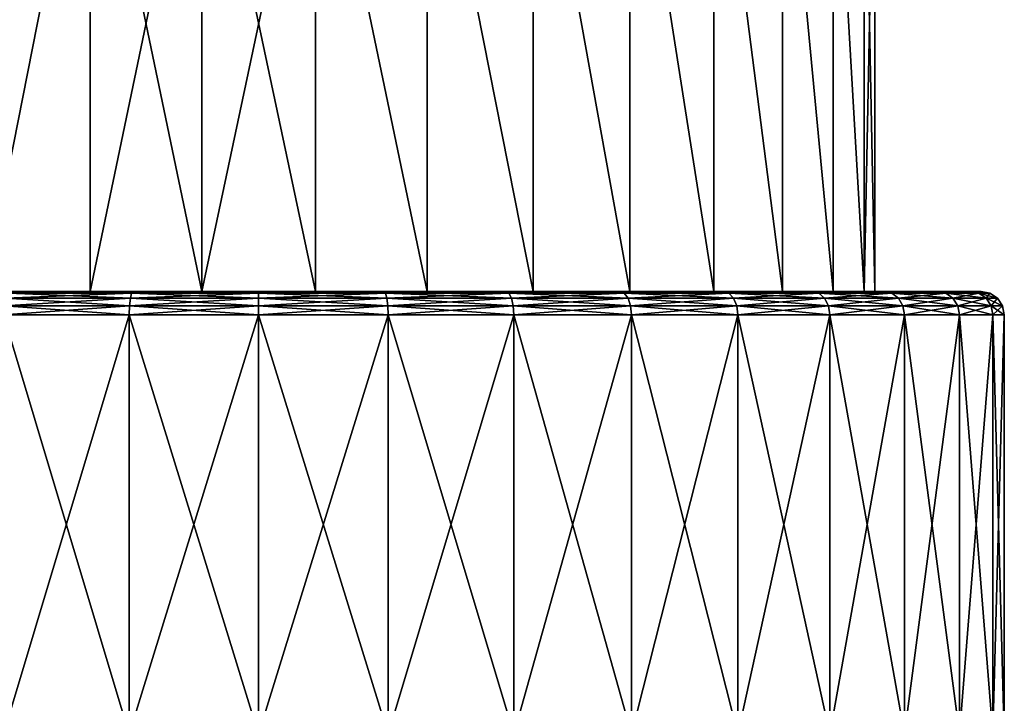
# Model space of a CAD drawing. Header units: metres. Extents: x -109 to 109, y -917 to 389.
# Tile 607 of 656: x -82 to -60, y 21 to 35. Entities that reach past the tile are written whole.
import ezdxf

# ---------------------------------------------------------------- set-up
doc = ezdxf.new("R2010")
doc.units = ezdxf.units.M
doc.layers.add('solid_24503124_XXX_01_SW0001', color=7, linetype='CONTINUOUS')

msp = doc.modelspace()

# ---------------------------------------------------------------- linework, layer by layer
at = {"layer": 'solid_24503124_XXX_01_SW0001'}
for points in [[(-82.392914, 41, -11.834489), (-80.117981, 41, -12.715807), (-82.39257, 29.5, -11.834612)], [(-82.392815, 41, 11.834536), (-82.39257, 29.5, 11.834612), (-80.117897, 41, 12.715832)], [(-80.117897, 41, 12.715832), (-82.39257, 29.5, 11.834612), (-80.117744, 29.5, 12.715825)], [(-80.117981, 41, -12.715807), (-80.117744, 29.5, -12.715825), (-82.39257, 29.5, -11.834612)], [(-80.117981, 41, -12.715807), (-77.719841, 41, -13.164099), (-80.117744, 29.5, -12.715825)], [(-80.117897, 41, 12.715832), (-80.117744, 29.5, 12.715825), (-77.719757, 29.5, 13.164058)], [(-80.117897, 41, 12.715832), (-77.719757, 29.5, 13.164058), (-77.719803, 41, 13.164106)], [(-77.719841, 41, -13.164099), (-77.719757, 29.5, -13.164058), (-80.117744, 29.5, -12.715825)], [(-77.719841, 41, -13.164099), (-75.280159, 41, -13.164099), (-77.719757, 29.5, -13.164058)], [(-77.719803, 41, 13.164106), (-77.719757, 29.5, 13.164058), (-75.280243, 29.5, 13.164058)], [(-77.719803, 41, 13.164106), (-75.280243, 29.5, 13.164058), (-75.280197, 41, 13.164106)], [(-75.280159, 41, -13.164099), (-75.280243, 29.5, -13.164058), (-77.719757, 29.5, -13.164058)], [(-75.280197, 41, 13.164106), (-75.280243, 29.5, 13.164058), (-72.882256, 29.5, 12.715825)], [(-75.280159, 41, -13.164099), (-72.882256, 29.5, -12.715825), (-75.280243, 29.5, -13.164058)], [(-75.280197, 41, 13.164106), (-72.882256, 29.5, 12.715825), (-72.882103, 41, 12.715832)], [(-75.280159, 41, -13.164099), (-72.882019, 41, -12.715807), (-72.882256, 29.5, -12.715825)], [(-72.882103, 41, 12.715832), (-72.882256, 29.5, 12.715825), (-70.60743, 29.5, 11.834612)], [(-72.882019, 41, -12.715807), (-70.60743, 29.5, -11.834612), (-72.882256, 29.5, -12.715825)], [(-72.882103, 41, 12.715832), (-70.60743, 29.5, 11.834612), (-70.607185, 41, 11.834536)], [(-72.882019, 41, -12.715807), (-70.607086, 41, -11.834489), (-70.60743, 29.5, -11.834612)], [(-70.607185, 41, 11.834536), (-70.60743, 29.5, 11.834612), (-68.533218, 29.5, 10.550405)], [(-70.607086, 41, -11.834489), (-68.533218, 29.5, -10.550405), (-70.60743, 29.5, -11.834612)], [(-70.607185, 41, 11.834536), (-68.533218, 29.5, 10.550405), (-68.532921, 41, 10.55022)], [(-70.607086, 41, -11.834489), (-68.532837, 41, -10.550159), (-68.533218, 29.5, -10.550405)], [(-68.532921, 41, 10.55022), (-68.533218, 29.5, 10.550405), (-66.730255, 29.5, 8.906905)], [(-68.532837, 41, -10.550159), (-66.730255, 29.5, -8.906905), (-68.533218, 29.5, -10.550405)], [(-68.532921, 41, 10.55022), (-66.730255, 29.5, 8.906905), (-66.729965, 41, 8.90662)], [(-68.532837, 41, -10.550159), (-66.729904, 41, -8.906558), (-66.730255, 29.5, -8.906905)], [(-66.729965, 41, 8.90662), (-66.730255, 29.5, 8.906905), (-65.259941, 29.5, 6.960052)], [(-66.729904, 41, -8.906558), (-65.259941, 29.5, -6.960052), (-66.730255, 29.5, -8.906905)], [(-66.729965, 41, 8.90662), (-65.259941, 29.5, 6.960052), (-65.259712, 41, 6.959707)], [(-66.729904, 41, -8.906558), (-65.259682, 41, -6.959657), (-65.259941, 29.5, -6.960052)], [(-65.259712, 41, 6.959707), (-65.259941, 29.5, 6.960052), (-64.172386, 29.5, 4.77612)], [(-65.259682, 41, -6.959657), (-64.172386, 29.5, -4.77612), (-65.259941, 29.5, -6.960052)], [(-65.259712, 41, 6.959707), (-64.172386, 29.5, 4.77612), (-64.172249, 41, 4.77579)], [(-65.259682, 41, -6.959657), (-64.172241, 41, -4.775759), (-64.172386, 29.5, -4.77612)], [(-64.172249, 41, 4.77579), (-64.172386, 29.5, 4.77612), (-63.504646, 29.5, 2.429465)], [(-64.172241, 41, -4.775759), (-63.504646, 29.5, -2.429465), (-64.172386, 29.5, -4.77612)], [(-64.172249, 41, 4.77579), (-63.504646, 29.5, 2.429465), (-63.504604, 41, 2.429248)], [(-64.172241, 41, -4.775759), (-63.504601, 41, -2.429237), (-63.504646, 29.5, -2.429465)], [(-63.504604, 41, 2.429248), (-63.504646, 29.5, 2.429465), (-63.279499, 29.5)], [(-63.279499, 41), (-63.279499, 29.5), (-63.504646, 29.5, -2.429465)], [(-63.504601, 41, -2.429237), (-63.279499, 41), (-63.504646, 29.5, -2.429465)], [(-63.504604, 41, 2.429248), (-63.279499, 29.5), (-63.279499, 41)], [(-77.719757, 29.5, -13.164058), (-84.254448, 29.5, -13.420803), (-86.468475, 29.5, -11.869246)], [(-80.117744, 29.5, -12.715825), (-77.719757, 29.5, -13.164058), (-86.468475, 29.5, -11.869246)], [(-82.39257, 29.5, -11.834612), (-80.117744, 29.5, -12.715825), (-86.468475, 29.5, -11.869246)], [(-80.117744, 29.5, 12.715825), (-86.468468, 29.5, 11.869253), (-84.25444, 29.5, 13.420808)], [(-80.117744, 29.5, 12.715825), (-82.39257, 29.5, 11.834612), (-86.468468, 29.5, 11.869253)], [(-71.195488, 29.5, -14.564048), (-81.80452, 29.5, -14.564044), (-84.254448, 29.5, -13.420803)], [(-68.74556, 29.5, -13.420808), (-71.195488, 29.5, -14.564048), (-84.254448, 29.5, -13.420803)], [(-77.719757, 29.5, -13.164058), (-68.74556, 29.5, -13.420808), (-84.254448, 29.5, -13.420803)], [(-84.25444, 29.5, 13.420808), (-81.804512, 29.5, 14.564048), (-68.745552, 29.5, 13.420803)], [(-75.280243, 29.5, 13.164058), (-84.25444, 29.5, 13.420808), (-68.745552, 29.5, 13.420803)], [(-77.719757, 29.5, 13.164058), (-80.117744, 29.5, 12.715825), (-84.25444, 29.5, 13.420808)], [(-75.280243, 29.5, 13.164058), (-77.719757, 29.5, 13.164058), (-84.25444, 29.5, 13.420808)], [(-81.866753, 29.461939, 14.745038), (-81.922279, 29.353415, 14.897597), (-79.252968, 29.353415, 15.612839)], [(-79.22477, 29.461939, -15.452955), (-79.252968, 29.353415, -15.612839), (-81.922279, 29.353415, -14.897597)], [(-81.866753, 29.461939, -14.745038), (-79.22477, 29.461939, -15.452955), (-81.922279, 29.353415, -14.897597)], [(-81.866753, 29.461939, -14.745038), (-81.80452, 29.5, -14.564044), (-79.19323, 29.5, -15.264199)], [(-81.866753, 29.461939, -14.745038), (-79.19323, 29.5, -15.264199), (-79.22477, 29.461939, -15.452955)], [(-81.866753, 29.461939, 14.745038), (-79.193222, 29.5, 15.264201), (-81.804512, 29.5, 14.564048)], [(-79.22477, 29.461939, 15.452955), (-79.193222, 29.5, 15.264201), (-81.866753, 29.461939, 14.745038)], [(-79.22477, 29.461939, 15.452955), (-81.866753, 29.461939, 14.745038), (-79.252968, 29.353415, 15.612839)], [(-73.806778, 29.5, -15.264201), (-79.19323, 29.5, -15.264199), (-81.80452, 29.5, -14.564044)], [(-71.195488, 29.5, -14.564048), (-73.806778, 29.5, -15.264201), (-81.80452, 29.5, -14.564044)], [(-81.804512, 29.5, 14.564048), (-71.19548, 29.5, 14.564044), (-68.745552, 29.5, 13.420803)], [(-81.804512, 29.5, 14.564048), (-79.193222, 29.5, 15.264201), (-71.19548, 29.5, 14.564044)], [(-79.22477, 29.461939, 15.452955), (-79.252968, 29.353415, 15.612839), (-76.5, 29.353415, 15.853692)], [(-76.5, 29.461939, -15.691341), (-76.5, 29.353415, -15.853692), (-79.252968, 29.353415, -15.612839)], [(-79.22477, 29.461939, -15.452955), (-76.5, 29.461939, -15.691341), (-79.252968, 29.353415, -15.612839)], [(-79.22477, 29.461939, -15.452955), (-79.19323, 29.5, -15.264199), (-76.500008, 29.5, -15.499976)], [(-79.22477, 29.461939, -15.452955), (-76.500008, 29.5, -15.499976), (-76.5, 29.461939, -15.691341)], [(-76.5, 29.461939, 15.691341), (-79.193222, 29.5, 15.264201), (-79.22477, 29.461939, 15.452955)], [(-76.5, 29.461939, 15.691341), (-79.22477, 29.461939, 15.452955), (-76.5, 29.353415, 15.853692)], [(-73.806778, 29.5, -15.264201), (-76.500008, 29.5, -15.499976), (-79.19323, 29.5, -15.264199)], [(-79.193222, 29.5, 15.264201), (-73.80677, 29.5, 15.264199), (-71.19548, 29.5, 14.564044)], [(-79.193222, 29.5, 15.264201), (-76.499992, 29.5, 15.499976), (-73.80677, 29.5, 15.264199)], [(-76.5, 29.461939, 15.691341), (-76.499992, 29.5, 15.499976), (-79.193222, 29.5, 15.264201)], [(-77.719757, 29.5, -13.164058), (-75.280243, 29.5, -13.164058), (-68.74556, 29.5, -13.420808)], [(-76.5, 29.461939, -15.691341), (-76.500008, 29.5, -15.499976), (-73.806778, 29.5, -15.264201)], [(-76.5, 29.461939, -15.691341), (-73.806778, 29.5, -15.264201), (-73.77523, 29.461939, -15.452955)], [(-73.77523, 29.461939, 15.452955), (-76.499992, 29.5, 15.499976), (-76.5, 29.461939, 15.691341)], [(-76.5, 29.461939, 15.691341), (-76.5, 29.353415, 15.853692), (-73.747032, 29.353415, 15.612839)], [(-73.77523, 29.461939, 15.452955), (-76.5, 29.461939, 15.691341), (-73.747032, 29.353415, 15.612839)], [(-73.77523, 29.461939, -15.452955), (-73.747032, 29.353415, -15.612839), (-76.5, 29.353415, -15.853692)], [(-76.5, 29.461939, -15.691341), (-73.77523, 29.461939, -15.452955), (-76.5, 29.353415, -15.853692)], [(-73.77523, 29.461939, 15.452955), (-73.80677, 29.5, 15.264199), (-76.499992, 29.5, 15.499976)], [(-75.280243, 29.5, -13.164058), (-72.882256, 29.5, -12.715825), (-68.74556, 29.5, -13.420808)], [(-75.280243, 29.5, 13.164058), (-68.745552, 29.5, 13.420803), (-66.531525, 29.5, 11.869246)], [(-72.882256, 29.5, 12.715825), (-75.280243, 29.5, 13.164058), (-66.531525, 29.5, 11.869246)], [(-71.133247, 29.461939, -14.745038), (-73.806778, 29.5, -15.264201), (-71.195488, 29.5, -14.564048)], [(-73.77523, 29.461939, -15.452955), (-73.806778, 29.5, -15.264201), (-71.133247, 29.461939, -14.745038)], [(-71.133247, 29.461939, 14.745038), (-71.19548, 29.5, 14.564044), (-73.80677, 29.5, 15.264199)], [(-71.133247, 29.461939, 14.745038), (-73.80677, 29.5, 15.264199), (-73.77523, 29.461939, 15.452955)], [(-73.77523, 29.461939, 15.452955), (-73.747032, 29.353415, 15.612839), (-71.077721, 29.353415, 14.897597)], [(-71.133247, 29.461939, 14.745038), (-73.77523, 29.461939, 15.452955), (-71.077721, 29.353415, 14.897597)], [(-73.77523, 29.461939, -15.452955), (-71.133247, 29.461939, -14.745038), (-73.747032, 29.353415, -15.612839)], [(-71.133247, 29.461939, -14.745038), (-71.077721, 29.353415, -14.897597), (-73.747032, 29.353415, -15.612839)], [(-72.882256, 29.5, -12.715825), (-66.531532, 29.5, -11.869253), (-68.74556, 29.5, -13.420808)], [(-72.882256, 29.5, -12.715825), (-70.60743, 29.5, -11.834612), (-66.531532, 29.5, -11.869253)], [(-70.60743, 29.5, 11.834612), (-72.882256, 29.5, 12.715825), (-66.531525, 29.5, 11.869246)], [(-68.654327, 29.461939, -13.589101), (-71.195488, 29.5, -14.564048), (-68.74556, 29.5, -13.420808)], [(-71.133247, 29.461939, -14.745038), (-71.195488, 29.5, -14.564048), (-68.654327, 29.461939, -13.589101)], [(-68.654327, 29.461939, 13.589101), (-68.745552, 29.5, 13.420803), (-71.19548, 29.5, 14.564044)], [(-68.654327, 29.461939, 13.589101), (-71.19548, 29.5, 14.564044), (-71.133247, 29.461939, 14.745038)], [(-71.133247, 29.461939, 14.745038), (-71.077721, 29.353415, 14.897597), (-68.573151, 29.353415, 13.7297)], [(-68.654327, 29.461939, 13.589101), (-71.133247, 29.461939, 14.745038), (-68.573151, 29.353415, 13.7297)], [(-71.133247, 29.461939, -14.745038), (-68.654327, 29.461939, -13.589101), (-71.077721, 29.353415, -14.897597)], [(-68.654327, 29.461939, -13.589101), (-68.573151, 29.353415, -13.7297), (-71.077721, 29.353415, -14.897597)], [(-70.60743, 29.5, -11.834612), (-68.533218, 29.5, -10.550405), (-66.531532, 29.5, -11.869253)], [(-70.60743, 29.5, 11.834612), (-66.531525, 29.5, 11.869246), (-64.620789, 29.5, 9.956598)], [(-68.533218, 29.5, 10.550405), (-70.60743, 29.5, 11.834612), (-64.620789, 29.5, 9.956598)], [(-66.413803, 29.461939, -12.020266), (-68.74556, 29.5, -13.420808), (-66.531532, 29.5, -11.869253)], [(-68.654327, 29.461939, -13.589101), (-68.74556, 29.5, -13.420808), (-66.413803, 29.461939, -12.020266)], [(-66.413803, 29.461939, 12.020266), (-66.531525, 29.5, 11.869246), (-68.745552, 29.5, 13.420803)], [(-66.413803, 29.461939, 12.020266), (-68.745552, 29.5, 13.420803), (-68.654327, 29.461939, 13.589101)], [(-68.654327, 29.461939, 13.589101), (-68.573151, 29.353415, 13.7297), (-66.309441, 29.353415, 12.144633)], [(-66.413803, 29.461939, 12.020266), (-68.654327, 29.461939, 13.589101), (-66.309441, 29.353415, 12.144633)], [(-68.654327, 29.461939, -13.589101), (-66.413803, 29.461939, -12.020266), (-68.573151, 29.353415, -13.7297)], [(-66.413803, 29.461939, -12.020266), (-66.309441, 29.353415, -12.144632), (-68.573151, 29.353415, -13.7297)], [(-68.533218, 29.5, -10.550405), (-64.620796, 29.5, -9.956607), (-66.531532, 29.5, -11.869253)], [(-68.533218, 29.5, -10.550405), (-66.730255, 29.5, -8.906905), (-64.620796, 29.5, -9.956607)], [(-66.730255, 29.5, 8.906905), (-68.533218, 29.5, 10.550405), (-64.620789, 29.5, 9.956598)], [(-66.730255, 29.5, -8.906905), (-63.071323, 29.5, -7.740838), (-64.620796, 29.5, -9.956607)], [(-66.730255, 29.5, -8.906905), (-65.259941, 29.5, -6.960052), (-63.071323, 29.5, -7.740838)], [(-66.730255, 29.5, 8.906905), (-64.620789, 29.5, 9.956598), (-63.07132, 29.5, 7.740831)], [(-65.259941, 29.5, 6.960052), (-66.730255, 29.5, 8.906905), (-63.07132, 29.5, 7.740831)], [(-64.479736, 29.461939, -10.0862), (-66.531532, 29.5, -11.869253), (-64.620796, 29.5, -9.956607)], [(-66.413803, 29.461939, -12.020266), (-66.531532, 29.5, -11.869253), (-64.479736, 29.461939, -10.0862)], [(-64.479736, 29.461939, 10.0862), (-64.620789, 29.5, 9.956598), (-66.531525, 29.5, 11.869246)], [(-64.479736, 29.461939, 10.0862), (-66.531525, 29.5, 11.869246), (-66.413803, 29.461939, 12.020266)], [(-66.413803, 29.461939, 12.020266), (-66.309441, 29.353415, 12.144633), (-64.35537, 29.353415, 10.190557)], [(-64.479736, 29.461939, 10.0862), (-66.413803, 29.461939, 12.020266), (-64.35537, 29.353415, 10.190557)], [(-66.413803, 29.461939, -12.020266), (-64.479736, 29.461939, -10.0862), (-66.309441, 29.353415, -12.144632)], [(-64.479736, 29.461939, -10.0862), (-64.35537, 29.353415, -10.190557), (-66.309441, 29.353415, -12.144632)], [(-65.259941, 29.5, -6.960052), (-61.930874, 29.5, -5.290576), (-63.071323, 29.5, -7.740838)], [(-65.259941, 29.5, -6.960052), (-64.172386, 29.5, -4.77612), (-61.930874, 29.5, -5.290576)], [(-65.259941, 29.5, 6.960052), (-63.07132, 29.5, 7.740831), (-61.93087, 29.5, 5.290565)], [(-64.172386, 29.5, 4.77612), (-65.259941, 29.5, 6.960052), (-61.93087, 29.5, 5.290565)], [(-62.9109, 29.461939, -7.845671), (-64.620796, 29.5, -9.956607), (-63.071323, 29.5, -7.740838)], [(-64.479736, 29.461939, -10.0862), (-64.620796, 29.5, -9.956607), (-62.9109, 29.461939, -7.845671)], [(-62.9109, 29.461939, 7.845671), (-63.07132, 29.5, 7.740831), (-64.620789, 29.5, 9.956598)], [(-62.9109, 29.461939, 7.845671), (-64.620789, 29.5, 9.956598), (-64.479736, 29.461939, 10.0862)], [(-64.479736, 29.461939, 10.0862), (-64.35537, 29.353415, 10.190557), (-62.770298, 29.353415, 7.926846)], [(-62.9109, 29.461939, 7.845671), (-64.479736, 29.461939, 10.0862), (-62.770298, 29.353415, 7.926846)], [(-64.479736, 29.461939, -10.0862), (-62.9109, 29.461939, -7.845671), (-64.35537, 29.353415, -10.190557)], [(-62.9109, 29.461939, -7.845671), (-62.770298, 29.353415, -7.926846), (-64.35537, 29.353415, -10.190557)], [(-64.172386, 29.5, -4.77612), (-61.232967, 29.5, -2.677313), (-61.930874, 29.5, -5.290576)], [(-64.172386, 29.5, -4.77612), (-63.504646, 29.5, -2.429465), (-61.232967, 29.5, -2.677313)], [(-64.172386, 29.5, 4.77612), (-61.93087, 29.5, 5.290565), (-61.232967, 29.5, 2.677294)], [(-63.504646, 29.5, 2.429465), (-64.172386, 29.5, 4.77612), (-61.232967, 29.5, 2.677294)], [(-63.504646, 29.5, -2.429465), (-63.279499, 29.5), (-61.232967, 29.5, -2.677313)], [(-63.504646, 29.5, 2.429465), (-61.232967, 29.5, 2.677294), (-61, 29.5)], [(-63.279499, 29.5), (-63.504646, 29.5, 2.429465), (-61, 29.5)], [(-63.279499, 29.5), (-61, 29.5), (-61.232967, 29.5, -2.677313)], [(-61.754963, 29.461939, -5.366755), (-63.071323, 29.5, -7.740838), (-61.930874, 29.5, -5.290576)], [(-62.9109, 29.461939, -7.845671), (-63.071323, 29.5, -7.740838), (-61.754963, 29.461939, -5.366755)], [(-61.754963, 29.461939, 5.366755), (-61.93087, 29.5, 5.290565), (-63.07132, 29.5, 7.740831)], [(-61.754963, 29.461939, 5.366755), (-63.07132, 29.5, 7.740831), (-62.9109, 29.461939, 7.845671)], [(-62.9109, 29.461939, 7.845671), (-62.770298, 29.353415, 7.926846), (-61.602402, 29.353415, 5.422282)], [(-61.754963, 29.461939, 5.366755), (-62.9109, 29.461939, 7.845671), (-61.602402, 29.353415, 5.422282)], [(-62.9109, 29.461939, -7.845671), (-61.754963, 29.461939, -5.366755), (-62.770298, 29.353415, -7.926846)], [(-61.754963, 29.461939, -5.366755), (-61.602402, 29.353415, -5.422282), (-62.770298, 29.353415, -7.926846)], [(-61.047047, 29.461939, -2.724773), (-61.930874, 29.5, -5.290576), (-61.232967, 29.5, -2.677313)], [(-61.754963, 29.461939, -5.366755), (-61.930874, 29.5, -5.290576), (-61.047047, 29.461939, -2.724773)], [(-61.047047, 29.461939, 2.724773), (-61.232967, 29.5, 2.677294), (-61.93087, 29.5, 5.290565)], [(-61.047047, 29.461939, 2.724773), (-61.93087, 29.5, 5.290565), (-61.754963, 29.461939, 5.366755)], [(-61.754963, 29.461939, 5.366755), (-61.602402, 29.353415, 5.422282), (-60.887161, 29.353415, 2.752965)], [(-61.047047, 29.461939, 2.724773), (-61.754963, 29.461939, 5.366755), (-60.887161, 29.353415, 2.752965)], [(-61.754963, 29.461939, -5.366755), (-61.047047, 29.461939, -2.724773), (-61.602402, 29.353415, -5.422282)], [(-61.047047, 29.461939, -2.724773), (-60.887161, 29.353415, -2.752965), (-61.602402, 29.353415, -5.422282)], [(-61.047047, 29.461939, -2.724773), (-61.232967, 29.5, -2.677313), (-61, 29.5)], [(-60.808659, 29.461939, 0), (-61, 29.5), (-61.232967, 29.5, 2.677294)], [(-60.808659, 29.461939, 0), (-61.232967, 29.5, 2.677294), (-61.047047, 29.461939, 2.724773)], [(-61.047047, 29.461939, -2.724773), (-61, 29.5), (-60.808659, 29.461939, 0)], [(-61.047047, 29.461939, 2.724773), (-60.887161, 29.353415, 2.752965), (-60.646309, 29.353415, 0)], [(-60.808659, 29.461939, 0), (-61.047047, 29.461939, 2.724773), (-60.646309, 29.353415, 0)], [(-61.047047, 29.461939, -2.724773), (-60.808659, 29.461939, 0), (-60.887161, 29.353415, -2.752965)], [(-60.887161, 29.353415, -2.752965), (-60.808659, 29.461939, 0), (-60.646309, 29.353415, 0)], [(-79.27179, 29.190979, -15.71959), (-79.278374, 29, -15.756924), (-81.972321, 29, -15.035082)], [(-81.959358, 29.190979, -14.999458), (-79.27179, 29.190979, -15.71959), (-81.972321, 29, -15.035082)], [(-81.959358, 29.190979, 14.999458), (-81.972321, 29, 15.035082), (-79.278374, 29, 15.756924)], [(-81.922279, 29.353415, 14.897597), (-81.959358, 29.190979, 14.999458), (-79.27179, 29.190979, 15.71959)], [(-79.252968, 29.353415, -15.612839), (-79.27179, 29.190979, -15.71959), (-81.959358, 29.190979, -14.999458)], [(-81.922279, 29.353415, -14.897597), (-79.252968, 29.353415, -15.612839), (-81.959358, 29.190979, -14.999458)], [(-79.27179, 29.190979, 15.71959), (-81.959358, 29.190979, 14.999458), (-79.278374, 29, 15.756924)], [(-79.252968, 29.353415, 15.612839), (-81.922279, 29.353415, 14.897597), (-79.27179, 29.190979, 15.71959)], [(-76.5, 29.190979, -15.96209), (-76.5, 29, -16), (-79.278374, 29, -15.756924)], [(-79.27179, 29.190979, -15.71959), (-76.5, 29.190979, -15.96209), (-79.278374, 29, -15.756924)], [(-79.27179, 29.190979, 15.71959), (-79.278374, 29, 15.756924), (-76.5, 29, 16)], [(-79.252968, 29.353415, 15.612839), (-79.27179, 29.190979, 15.71959), (-76.5, 29.190979, 15.96209)], [(-76.5, 29.353415, -15.853692), (-76.5, 29.190979, -15.96209), (-79.27179, 29.190979, -15.71959)], [(-79.252968, 29.353415, -15.612839), (-76.5, 29.353415, -15.853692), (-79.27179, 29.190979, -15.71959)], [(-76.5, 29.190979, 15.96209), (-79.27179, 29.190979, 15.71959), (-76.5, 29, 16)], [(-76.5, 29.353415, 15.853692), (-79.252968, 29.353415, 15.612839), (-76.5, 29.190979, 15.96209)], [(-76.5, 29.353415, 15.853692), (-76.5, 29.190979, 15.96209), (-73.72821, 29.190979, 15.71959)], [(-73.747032, 29.353415, 15.612839), (-76.5, 29.353415, 15.853692), (-73.72821, 29.190979, 15.71959)], [(-73.747032, 29.353415, -15.612839), (-73.72821, 29.190979, -15.71959), (-76.5, 29.190979, -15.96209)], [(-76.5, 29.353415, -15.853692), (-73.747032, 29.353415, -15.612839), (-76.5, 29.190979, -15.96209)], [(-73.72821, 29.190979, -15.71959), (-73.721626, 29, -15.756924), (-76.5, 29, -16)], [(-76.5, 29.190979, -15.96209), (-73.72821, 29.190979, -15.71959), (-76.5, 29, -16)], [(-76.5, 29.190979, 15.96209), (-76.5, 29, 16), (-73.721626, 29, 15.756924)], [(-73.72821, 29.190979, 15.71959), (-76.5, 29.190979, 15.96209), (-73.721626, 29, 15.756924)], [(-73.747032, 29.353415, 15.612839), (-73.72821, 29.190979, 15.71959), (-71.040642, 29.190979, 14.999458)], [(-71.077721, 29.353415, 14.897597), (-73.747032, 29.353415, 15.612839), (-71.040642, 29.190979, 14.999458)], [(-73.747032, 29.353415, -15.612839), (-71.077721, 29.353415, -14.897597), (-73.72821, 29.190979, -15.71959)], [(-71.077721, 29.353415, -14.897597), (-71.040642, 29.190979, -14.999458), (-73.72821, 29.190979, -15.71959)], [(-73.72821, 29.190979, -15.71959), (-71.040642, 29.190979, -14.999458), (-73.721626, 29, -15.756924)], [(-73.72821, 29.190979, 15.71959), (-73.721626, 29, 15.756924), (-71.027679, 29, 15.035082)], [(-71.040642, 29.190979, 14.999458), (-73.72821, 29.190979, 15.71959), (-71.027679, 29, 15.035082)], [(-71.040642, 29.190979, -14.999458), (-71.027679, 29, -15.035082), (-73.721626, 29, -15.756924)], [(-71.077721, 29.353415, 14.897597), (-71.040642, 29.190979, 14.999458), (-68.518951, 29.190979, 13.823575)], [(-68.573151, 29.353415, 13.7297), (-71.077721, 29.353415, 14.897597), (-68.518951, 29.190979, 13.823575)], [(-71.077721, 29.353415, -14.897597), (-68.573151, 29.353415, -13.7297), (-71.040642, 29.190979, -14.999458)], [(-68.573151, 29.353415, -13.7297), (-68.518951, 29.190979, -13.823575), (-71.040642, 29.190979, -14.999458)], [(-71.040642, 29.190979, -14.999458), (-68.518951, 29.190979, -13.823575), (-71.027679, 29, -15.035082)], [(-71.040642, 29.190979, 14.999458), (-71.027679, 29, 15.035082), (-68.5, 29, 13.856406)], [(-68.518951, 29.190979, 13.823575), (-71.040642, 29.190979, 14.999458), (-68.5, 29, 13.856406)], [(-68.518951, 29.190979, -13.823575), (-68.5, 29, -13.856406), (-71.027679, 29, -15.035082)], [(-68.573151, 29.353415, 13.7297), (-68.518951, 29.190979, 13.823575), (-66.239769, 29.190979, 12.227671)], [(-66.309441, 29.353415, 12.144633), (-68.573151, 29.353415, 13.7297), (-66.239769, 29.190979, 12.227671)], [(-68.573151, 29.353415, -13.7297), (-66.309441, 29.353415, -12.144632), (-68.518951, 29.190979, -13.823575)], [(-66.309441, 29.353415, -12.144632), (-66.239769, 29.190979, -12.227671), (-68.518951, 29.190979, -13.823575)], [(-68.518951, 29.190979, -13.823575), (-66.239769, 29.190979, -12.227671), (-68.5, 29, -13.856406)], [(-68.518951, 29.190979, 13.823575), (-68.5, 29, 13.856406), (-66.215401, 29, 12.256711)], [(-66.239769, 29.190979, 12.227671), (-68.518951, 29.190979, 13.823575), (-66.215401, 29, 12.256711)], [(-66.239769, 29.190979, -12.227671), (-66.215401, 29, -12.256711), (-68.5, 29, -13.856406)], [(-66.309441, 29.353415, 12.144633), (-66.239769, 29.190979, 12.227671), (-64.272331, 29.190979, 10.260234)], [(-64.35537, 29.353415, 10.190557), (-66.309441, 29.353415, 12.144633), (-64.272331, 29.190979, 10.260234)], [(-66.309441, 29.353415, -12.144632), (-64.35537, 29.353415, -10.190557), (-66.239769, 29.190979, -12.227671)], [(-64.35537, 29.353415, -10.190557), (-64.272331, 29.190979, -10.260234), (-66.239769, 29.190979, -12.227671)], [(-66.239769, 29.190979, -12.227671), (-64.272331, 29.190979, -10.260234), (-66.215401, 29, -12.256711)], [(-66.239769, 29.190979, 12.227671), (-66.215401, 29, 12.256711), (-64.243286, 29, 10.284602)], [(-64.272331, 29.190979, 10.260234), (-66.239769, 29.190979, 12.227671), (-64.243286, 29, 10.284602)], [(-64.272331, 29.190979, -10.260234), (-64.243286, 29, -10.284602), (-66.215401, 29, -12.256711)], [(-64.35537, 29.353415, 10.190557), (-64.272331, 29.190979, 10.260234), (-62.676426, 29.190979, 7.981045)], [(-62.770298, 29.353415, 7.926846), (-64.35537, 29.353415, 10.190557), (-62.676426, 29.190979, 7.981045)], [(-64.35537, 29.353415, -10.190557), (-62.770298, 29.353415, -7.926846), (-64.272331, 29.190979, -10.260234)], [(-62.770298, 29.353415, -7.926846), (-62.676426, 29.190979, -7.981045), (-64.272331, 29.190979, -10.260234)], [(-64.272331, 29.190979, -10.260234), (-62.676426, 29.190979, -7.981045), (-64.243286, 29, -10.284602)], [(-64.272331, 29.190979, 10.260234), (-64.243286, 29, 10.284602), (-62.643593, 29, 8)], [(-62.676426, 29.190979, 7.981045), (-64.272331, 29.190979, 10.260234), (-62.643593, 29, 8)], [(-62.676426, 29.190979, -7.981045), (-62.643593, 29, -8), (-64.243286, 29, -10.284602)], [(-62.770298, 29.353415, 7.926846), (-62.676426, 29.190979, 7.981045), (-61.500542, 29.190979, 5.459356)], [(-61.602402, 29.353415, 5.422282), (-62.770298, 29.353415, 7.926846), (-61.500542, 29.190979, 5.459356)], [(-62.770298, 29.353415, -7.926846), (-61.602402, 29.353415, -5.422282), (-62.676426, 29.190979, -7.981045)], [(-61.602402, 29.353415, -5.422282), (-61.500542, 29.190979, -5.459356), (-62.676426, 29.190979, -7.981045)], [(-62.676426, 29.190979, -7.981045), (-61.500542, 29.190979, -5.459356), (-62.643593, 29, -8)], [(-62.676426, 29.190979, 7.981045), (-62.643593, 29, 8), (-61.464916, 29, 5.472322)], [(-61.500542, 29.190979, 5.459356), (-62.676426, 29.190979, 7.981045), (-61.464916, 29, 5.472322)], [(-61.500542, 29.190979, -5.459356), (-61.464916, 29, -5.472322), (-62.643593, 29, -8)], [(-61.602402, 29.353415, 5.422282), (-61.500542, 29.190979, 5.459356), (-60.780411, 29.190979, 2.771788)], [(-60.887161, 29.353415, 2.752965), (-61.602402, 29.353415, 5.422282), (-60.780411, 29.190979, 2.771788)], [(-61.602402, 29.353415, -5.422282), (-60.887161, 29.353415, -2.752965), (-61.500542, 29.190979, -5.459356)], [(-60.887161, 29.353415, -2.752965), (-60.780411, 29.190979, -2.771788), (-61.500542, 29.190979, -5.459356)], [(-61.500542, 29.190979, -5.459356), (-60.780411, 29.190979, -2.771788), (-61.464916, 29, -5.472322)], [(-61.500542, 29.190979, 5.459356), (-61.464916, 29, 5.472322), (-60.743076, 29, 2.77837)], [(-60.780411, 29.190979, 2.771788), (-61.500542, 29.190979, 5.459356), (-60.743076, 29, 2.77837)], [(-60.780411, 29.190979, -2.771788), (-60.743076, 29, -2.77837), (-61.464916, 29, -5.472322)], [(-60.887161, 29.353415, 2.752965), (-60.780411, 29.190979, 2.771788), (-60.53791, 29.190979, 0)], [(-60.646309, 29.353415, 0), (-60.887161, 29.353415, 2.752965), (-60.53791, 29.190979, 0)], [(-60.887161, 29.353415, -2.752965), (-60.646309, 29.353415, 0), (-60.780411, 29.190979, -2.771788)], [(-60.780411, 29.190979, -2.771788), (-60.646309, 29.353415, 0), (-60.53791, 29.190979, 0)], [(-60.780411, 29.190979, 2.771788), (-60.743076, 29, 2.77837), (-60.5, 29)], [(-60.53791, 29.190979, 0), (-60.780411, 29.190979, 2.771788), (-60.5, 29)], [(-60.780411, 29.190979, -2.771788), (-60.53791, 29.190979, 0), (-60.743076, 29, -2.77837)], [(-60.53791, 29.190979, 0), (-60.5, 29), (-60.743076, 29, -2.77837)], [(-79.278374, 29, -15.756924), (-79.278374, 20, -15.756924), (-81.972321, 20, -15.035082)], [(-81.972321, 29, -15.035082), (-79.278374, 29, -15.756924), (-81.972321, 20, -15.035082)], [(-81.972321, 29, 15.035082), (-81.972321, 20, 15.035082), (-79.278374, 20, 15.756924)], [(-79.278374, 29, 15.756924), (-81.972321, 29, 15.035082), (-79.278374, 20, 15.756924)], [(-76.5, 29, -16), (-76.5, 20, -16), (-79.278374, 20, -15.756924)], [(-79.278374, 29, -15.756924), (-76.5, 29, -16), (-79.278374, 20, -15.756924)], [(-79.278374, 29, 15.756924), (-79.278374, 20, 15.756924), (-76.5, 20, 16)], [(-76.5, 29, 16), (-79.278374, 29, 15.756924), (-76.5, 20, 16)], [(-73.721626, 29, -15.756924), (-73.721626, 20, -15.756924), (-76.5, 20, -16)], [(-76.5, 29, -16), (-73.721626, 29, -15.756924), (-76.5, 20, -16)], [(-76.5, 29, 16), (-76.5, 20, 16), (-73.721626, 20, 15.756924)], [(-73.721626, 29, 15.756924), (-76.5, 29, 16), (-73.721626, 20, 15.756924)], [(-71.027679, 29, -15.035082), (-71.027679, 20, -15.035082), (-73.721626, 20, -15.756924)], [(-73.721626, 29, -15.756924), (-71.027679, 29, -15.035082), (-73.721626, 20, -15.756924)], [(-73.721626, 29, 15.756924), (-73.721626, 20, 15.756924), (-71.027679, 20, 15.035082)], [(-71.027679, 29, 15.035082), (-73.721626, 29, 15.756924), (-71.027679, 20, 15.035082)], [(-68.5, 29, -13.856406), (-68.5, 20, -13.856406), (-71.027679, 20, -15.035082)], [(-71.027679, 29, -15.035082), (-68.5, 29, -13.856406), (-71.027679, 20, -15.035082)], [(-71.027679, 29, 15.035082), (-71.027679, 20, 15.035082), (-68.5, 20, 13.856406)], [(-68.5, 29, 13.856406), (-71.027679, 29, 15.035082), (-68.5, 20, 13.856406)], [(-66.215401, 29, -12.256711), (-66.215401, 20, -12.256711), (-68.5, 20, -13.856406)], [(-68.5, 29, -13.856406), (-66.215401, 29, -12.256711), (-68.5, 20, -13.856406)], [(-68.5, 29, 13.856406), (-68.5, 20, 13.856406), (-66.215401, 20, 12.256711)], [(-66.215401, 29, 12.256711), (-68.5, 29, 13.856406), (-66.215401, 20, 12.256711)], [(-64.243286, 29, -10.284602), (-64.243286, 20, -10.284602), (-66.215401, 20, -12.256711)], [(-66.215401, 29, -12.256711), (-64.243286, 29, -10.284602), (-66.215401, 20, -12.256711)], [(-66.215401, 29, 12.256711), (-66.215401, 20, 12.256711), (-64.243286, 20, 10.284602)], [(-64.243286, 29, 10.284602), (-66.215401, 29, 12.256711), (-64.243286, 20, 10.284602)], [(-62.643593, 29, -8), (-62.643593, 20, -8), (-64.243286, 20, -10.284602)], [(-64.243286, 29, -10.284602), (-62.643593, 29, -8), (-64.243286, 20, -10.284602)], [(-64.243286, 29, 10.284602), (-64.243286, 20, 10.284602), (-62.643593, 20, 8)], [(-62.643593, 29, 8), (-64.243286, 29, 10.284602), (-62.643593, 20, 8)], [(-61.464916, 29, -5.472322), (-61.464916, 20, -5.472322), (-62.643593, 20, -8)], [(-62.643593, 29, -8), (-61.464916, 29, -5.472322), (-62.643593, 20, -8)], [(-62.643593, 29, 8), (-62.643593, 20, 8), (-61.464916, 20, 5.472322)], [(-61.464916, 29, 5.472322), (-62.643593, 29, 8), (-61.464916, 20, 5.472322)], [(-60.743076, 29, -2.77837), (-60.743076, 20, -2.778371), (-61.464916, 20, -5.472322)], [(-61.464916, 29, -5.472322), (-60.743076, 29, -2.77837), (-61.464916, 20, -5.472322)], [(-61.464916, 29, 5.472322), (-61.464916, 20, 5.472322), (-60.743076, 20, 2.778371)], [(-60.743076, 29, 2.77837), (-61.464916, 29, 5.472322), (-60.743076, 20, 2.778371)], [(-60.5, 29), (-60.5, 20), (-60.743076, 20, -2.778371)], [(-60.743076, 29, 2.77837), (-60.743076, 20, 2.778371), (-60.5, 20)], [(-60.743076, 29, 2.77837), (-60.5, 20), (-60.5, 29)], [(-60.743076, 29, -2.77837), (-60.5, 29), (-60.743076, 20, -2.778371)]]:
    msp.add_3dface(points, dxfattribs=at)

doc.saveas('drawing.dxf')
